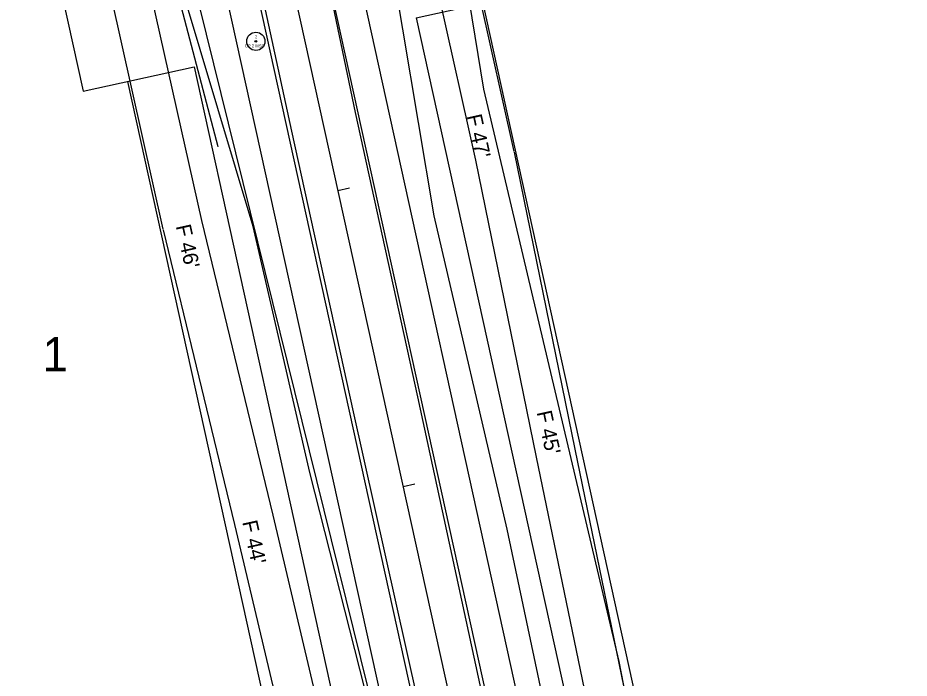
# Model space of a CAD drawing. Extents: x 2519952 to 2531965, y 848341 to 887632.
# Drawn here: x 2522886 to 2523180, y 862687.5 to 862905.2 of the extents above; entities that cross this region are included whole.
import ezdxf

# ---------------------------------------------------------------- set-up
doc = ezdxf.new("R2010")
doc.units = 0
for name, color, linetype in [('RD_EV_JW', 7, 'Continuous'), ('RD_EX_DV_Prop', 7, 'Continuous'), ('RD_EX_DV_TX_Prop', 7, 'Continuous'), ('RD_EX_H2O', 7, 'Continuous'), ('RD_EX_Road', 7, 'Continuous'), ('RD_EX_RW', 7, 'Continuous'), ('RD_EX_VEG', 7, 'Continuous'), ('RD_HC_Cl', 7, 'Continuous'), ('RD_HC_Data', 7, 'Continuous'), ('RD_HC_Data_Tic', 7, 'Continuous'), ('RD_HC_txCode', 7, 'Continuous'), ('RD_PD_CstnLmt', 7, 'Continuous'), ('RD_PD_DR_ErosCtrl', 7, 'Continuous'), ('RD_PD_Final_TrvlWay', 7, 'Continuous'), ('RD_PD_GR', 7, 'Continuous'), ('RD_PD_RW', 7, 'Continuous'), ('RD_PD_TX_CstnLmt', 7, 'Continuous'), ('RD_SMD_Locator', 7, 'Continuous')]:
    doc.layers.add(name, color=color, linetype=linetype)

msp = doc.modelspace()

# ---------------------------------------------------------------- linework, layer by layer
at = {"layer": 'RD_EV_JW'}
for points in [[(2523104.22, 862471.62), (2523069.77, 862631.12), (2523047.37, 862736.57), (2523023.29, 862839.91), (2523007.79, 862932.38), (2522996.43, 863016.67), (2522977.18, 863026.01)], [(2522987.11, 862391.18), (2523026.79, 862439.21), (2523045.31, 862456.38), (2523042.13, 862504.26), (2523007.1, 862657.96), (2522982.29, 862755.32), (2522963.62, 862836.43), (2522940.27, 862914.3), (2522930.09, 862953.02), (2522919.85, 862990.44)]]:
    msp.add_lwpolyline(points, dxfattribs=at)
at = {"layer": 'RD_EX_DV_Prop'}
for p, q in [((2522843.02, 863174), (2522907.54, 862881.02)), ((2523017.4, 862905.22), (2523124.93, 862416.91)), ((2522907.54, 862881.02), (2522944.16, 862889.09)), ((2522944.16, 862889.09), (2523051.68, 862400.79)), ((2522944.16, 862889.09), (2523051.68, 862400.79))]:
    msp.add_line(p, q, dxfattribs=at)
at = {"layer": 'RD_EX_H2O'}
msp.add_lwpolyline([(2522952.09, 862862.66), (2522923.03, 862973.09), (2522915.62, 862984.26), (2522929.83, 863016.09), (2522976.93, 863027.25), (2522987.18, 863027.53)], dxfattribs=at)
at = {"layer": 'RD_EX_Road'}
for p, q in [((2522997.33, 862874), (2522976.94, 862972.46)), ((2522976.36, 862867.84), (2522954.82, 862967.44)), ((2523017.92, 862780.25), (2522997.33, 862874)), ((2522996.7, 862775.32), (2522976.36, 862867.84)), ((2523038.86, 862683.72), (2523017.92, 862780.25)), ((2523018.46, 862677.7), (2522996.7, 862775.32))]:
    msp.add_line(p, q, dxfattribs=at)
at = {"layer": 'RD_EX_RW'}
for p, q in [((2522843.02, 863174), (2522907.54, 862881.02)), ((2523017.4, 862905.21), (2523054.03, 862913.28)), ((2523017.4, 862905.21), (2523124.93, 862416.91)), ((2522907.54, 862881.02), (2522944.16, 862889.08)), ((2522944.16, 862889.08), (2523051.68, 862400.79))]:
    msp.add_line(p, q, dxfattribs=at)
at = {"layer": 'RD_EX_VEG'}
for points in [[(2522959.59, 862339.76), (2523051.6, 862420.51), (2523003.93, 862674.35), (2522931.3, 862968.42), (2522928.42, 862998.16)], [(2523158.11, 862497.5), (2523125.53, 862480.6), (2523084.29, 862692.99), (2523039.69, 862881.7), (2523021.72, 862992.1)]]:
    msp.add_lwpolyline(points, dxfattribs=at)
at = {"layer": 'RD_HC_Cl'}
msp.add_line((2522800.52, 863715.74), (2523357.12, 861188.1), dxfattribs=at)
at = {"layer": 'RD_HC_Data'}
for radius in [3, 0.282]:
    msp.add_circle((2522964.5, 862897.45), radius, dxfattribs=at)
at = {"layer": 'RD_HC_Data_Tic'}
for p, q in [((2522991.53, 862848.32), (2522995.44, 862849.18)), ((2523013.04, 862750.66), (2523016.94, 862751.52))]:
    msp.add_line(p, q, dxfattribs=at)
at = {"layer": 'RD_PD_CstnLmt'}
for p, q in [((2523015.11, 862955.91), (2523036.97, 862858.32)), ((2522924.69, 862935.99), (2522946.53, 862838.41)), ((2523036.97, 862858.32), (2523056.96, 862760.33)), ((2522946.53, 862838.41), (2522970.06, 862741.2)), ((2523056.96, 862760.33), (2523077.22, 862662.4)), ((2522970.06, 862741.2), (2522993.14, 862643.88))]:
    msp.add_line(p, q, dxfattribs=at)
at = {"layer": 'RD_PD_DR_ErosCtrl'}
for p, q in [((2523027.8, 862958.75), (2523049.65, 862861.16)), ((2522912, 862933.15), (2522933.85, 862835.57)), ((2523049.7, 862860.92), (2523069.7, 862762.93)), ((2522933.9, 862835.35), (2522957.43, 862738.14)), ((2523069.69, 862762.96), (2523089.95, 862665.03)), ((2522957.41, 862738.19), (2522980.5, 862640.88))]:
    msp.add_line(p, q, dxfattribs=at)
at = {"layer": 'RD_PD_Final_TrvlWay'}
for p, q in [((2522901.1, 863314.79), (2523175.29, 862069.62)), ((2522877.67, 863309.62), (2523151.85, 862064.46))]:
    msp.add_line(p, q, dxfattribs=at)
at = {"layer": 'RD_PD_GR'}
for p, q in [((2522991.24, 862951.93), (2523149.84, 862231.69)), ((2523055.8, 862454.17), (2522948.27, 862942.47))]:
    msp.add_line(p, q, dxfattribs=at)
at = {"layer": 'RD_PD_RW'}
for p, q in [((2523039.38, 862910.05), (2523146.9, 862421.75)), ((2522922.18, 862884.25), (2523056.59, 862273.87))]:
    msp.add_line(p, q, dxfattribs=at)
at = {"layer": 'RD_SMD_Locator'}
for centre in [(2522964.5, 862897.45), (2523039.69, 862881.7), (2522997.33, 862874), (2522976.36, 862867.84), (2522952.09, 862862.66), (2523023.29, 862839.91), (2522963.62, 862836.43), (2523017.92, 862780.25), (2522996.7, 862775.32), (2522982.29, 862755.32), (2523047.37, 862736.57), (2523084.29, 862692.99)]:
    msp.add_circle(centre, 0.001, dxfattribs=at)

# ---------------------------------------------------------------- texts
at = {"layer": 'RD_EX_DV_TX_Prop'}
msp.add_text('1', height=11.32, dxfattribs=at).set_placement((2522894.13, 862788.62))
at = {"layer": 'RD_HC_txCode'}
for s, p in [('2', (2522964.21, 862898.45)), ('CP 2 MSC', (2522960.87, 862895.45))]:
    msp.add_text(s, height=1, dxfattribs=at).set_placement(p)
at = {"layer": 'RD_PD_CstnLmt'}
for s, p in [("F 46'", (2522938.05, 862836.54)), ("F 44'", (2522959.98, 862738.97))]:
    msp.add_text(s, height=5, rotation=282.4185, dxfattribs=at).set_placement(p)
at = {"layer": 'RD_PD_TX_CstnLmt'}
for s, p in [("F 47'", (2523034.01, 862872.88)), ("F 45'", (2523057.1, 862775.15))]:
    msp.add_text(s, height=5, rotation=282.4185, dxfattribs=at).set_placement(p)

doc.saveas('drawing.dxf')
